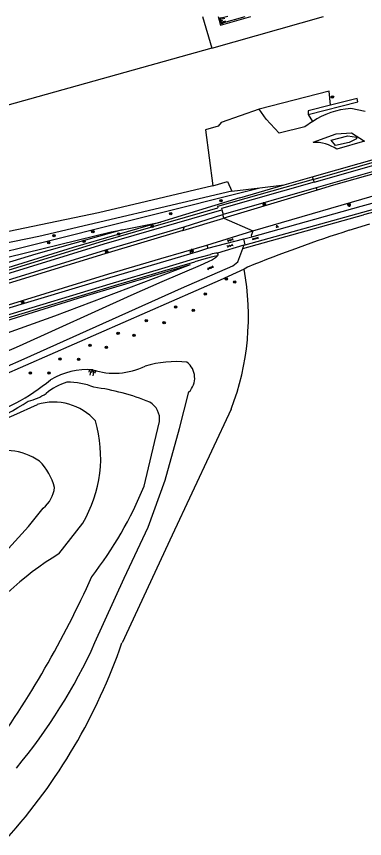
# Model space of a CAD drawing. Extents: x 126000 to 131009, y 393000 to 395500.
# Drawn here: x 126788.2 to 126905.8, y 395222.1 to 395500 of the extents above; entities that cross this region are included whole.
import ezdxf

# ---------------------------------------------------------------- set-up
doc = ezdxf.new("R2010")
doc.units = 0
for name, color, linetype in [('gg-afsc-draadraster', 7, 'Continuous'), ('gg-afsc-erfafscheiding', 7, 'Continuous'), ('gg-afsc-faunaraster', 7, 'Continuous'), ('gg-knt-BGT kruinlijn', 7, 'Continuous'), ('gg-knt-bovenkant onderkant talud', 7, 'Continuous'), ('gg-knt-verharding', 7, 'Continuous'), ('gg-knt-verharding nz', 7, 'Continuous'), ('gt-grn-groengrens', 7, 'Continuous'), ('gt-grn-groengrens NZ', 7, 'Continuous'), ('gt-grn-weggrens', 7, 'Continuous'), ('gt-symb-boom', 7, 'Continuous'), ('gt-symb-gesloten verharding', 7, 'Continuous'), ('gt-symb-groenvak', 7, 'Continuous'), ('gt-symb-lichtmast', 7, 'Continuous'), ('gt-symb-talud symbool', 7, 'Continuous'), ('gt-symb-tegel verharding', 7, 'Continuous')]:
    doc.layers.add(name, color=color, linetype=linetype)

# ---------------------------------------------------------------- blocks, each defined once
blk = doc.blocks.new('gt0-BOOM')
at = {"layer": 'gt-symb-boom'}
for radius in [0.4, 0.2]:
    blk.add_circle((0, 0), radius, dxfattribs=at)
blk = doc.blocks.new('gt0-LMAST')
at = {"layer": 'gt-symb-lichtmast'}
for p, q in [((-0.18, 0.17), (-0.45, 0.44)), ((0, 0.25), (0, 0.62)), ((0.17, 0.17), (0.44, 0.44)), ((-0.25, 0), (-0.63, 0)), ((-0.18, -0.18), (-0.45, -0.45)), ((0, -0.25), (0, -0.63)), ((0.44, -0.45), (0.17, -0.18)), ((0.25, 0), (0.62, 0))]:
    blk.add_line(p, q, dxfattribs=at)
blk.add_circle((0, 0), 0.25, dxfattribs=at)
blk = doc.blocks.new('gt0-GRVAK')
at = {"layer": 'gt-symb-groenvak'}
for p, q in [((-0.11, 0.19), (-0.23, 0.24)), ((-0.18, 0.15), (0.09, 0.15)), ((-0.09, 0.21), (-0.16, 0.32)), ((-0.05, 0.21), (-0.05, 0.39)), ((0, 0.21), (0.06, 0.32)), ((0.01, 0.19), (0.13, 0.24)), ((0.26, -0.05), (0.2, 0.06)), ((0.3, -0.05), (0.3, 0.13)), ((0.35, -0.05), (0.41, 0.06)), ((-0.25, -0.23), (-0.36, -0.18)), ((-0.32, -0.26), (-0.05, -0.26)), ((-0.23, -0.21), (-0.29, -0.1)), ((-0.18, -0.2), (-0.18, -0.02)), ((-0.14, -0.21), (-0.07, -0.1)), ((-0.12, -0.23), (0, -0.18)), ((0.24, -0.07), (0.12, -0.02)), ((0.17, -0.11), (0.44, -0.11)), ((0.37, -0.07), (0.49, -0.02))]:
    blk.add_line(p, q, dxfattribs=at)
blk = doc.blocks.new('gt0-GESVH1')
at = {"layer": 'gt-symb-gesloten verharding'}
for p, q in [((-0.99, -0.26), (0.01, 0.24)), ((0.01, -0.26), (-0.99, 0.24)), ((0.01, 0.24), (1.01, -0.26)), ((1.01, 0.24), (0.01, -0.26))]:
    blk.add_line(p, q, dxfattribs=at)
blk = doc.blocks.new('gt0-TEG1')
at = {"layer": 'gt-symb-tegel verharding'}
for p, q in [((-1.12, 0), (1.12, 0)), ((-0.9, -0.25), (-0.9, 0.25)), ((-0.45, -0.25), (-0.45, 0.25)), ((0, -0.25), (0, 0.25)), ((0.45, -0.25), (0.45, 0.25)), ((0.9, -0.25), (0.9, 0.25))]:
    blk.add_line(p, q, dxfattribs=at)
blk = doc.blocks.new('gt0-TALUD_1')
at = {"layer": 'gt-symb-talud symbool'}
for p, q in [((-1, -1), (-1, 0)), ((-0.5, -2), (-0.5, 0)), ((0, -1), (0, 0)), ((0.5, -2), (0.5, 0)), ((1, -1), (1, 0))]:
    blk.add_line(p, q, dxfattribs=at)

msp = doc.modelspace()

# ---------------------------------------------------------------- linework, layer by layer
at = {"layer": 'gg-afsc-draadraster'}
msp.add_lwpolyline([(126860.77, 395367.29), (126840.83, 395324.61), (126823.85, 395288.22)], dxfattribs=at)
for centre, radius, start, end in [((126779.3, 395398.61), 87.28, 338.9706, 10.5565), ((126640.85, 395351.45), 193.61, 318.0766, 340.9378)]:
    msp.add_arc(centre, radius, start, end, dxfattribs=at)
at = {"layer": 'gg-afsc-erfafscheiding'}
for p, q in [((126900.66, 395427.71), (126907.68, 395429.85)), ((126866.26, 395415.28), (126865.11, 395414.6))]:
    msp.add_line(p, q, dxfattribs=at)
msp.add_arc((127048.58, 394964.56), 486.19, 107.7119, 112.0228, dxfattribs=at)
at = {"layer": 'gg-afsc-faunaraster'}
for p, q in [((126888.17, 395445.82), (127038.91, 395488.6)), ((126878.69, 395443.12), (126888.17, 395445.82)), ((126863.64, 395438.69), (126878.69, 395443.12))]:
    msp.add_line(p, q, dxfattribs=at)
msp.add_lwpolyline([(126865.11, 395414.6), (126856.98, 395410.9), (126774.68, 395374.81), (126756.36, 395366.9), (126688.11, 395340.3), (126672.85, 395334.47), (126672.14, 395335.86), (126664.63, 395333.02)], dxfattribs=at)
at = {"layer": 'gg-knt-BGT kruinlijn'}
for points in [[(126836.82, 395430.51), (126807.39, 395421.86), (126780.03, 395413.44), (126739.27, 395401.11), (126708.1, 395390.51), (126652.97, 395372.73)], [(126846.9, 395416), (126810.77, 395405.26), (126744.47, 395384.51), (126713.59, 395374.97), (126651.55, 395354.48), (126585.57, 395332.98), (126583.63, 395333.48)], [(126814.7, 395288.34), (126824.56, 395310.13), (126832.64, 395327.39), (126838.47, 395343.19), (126843.23, 395360.74), (126846.49, 395373.07)]]:
    msp.add_lwpolyline(points, dxfattribs=at)
for centre, radius, start, end in [((126821.32, 395403.09), 23.69, 251.9623, 295.8771), ((126842.04, 395347.04), 36.26, 84.0365, 106.6436), ((126841.7, 395377.78), 6.72, 315.507, 52.3182), ((126812.42, 395355.46), 25.15, 86.4513, 120.4399), ((126751.62, 395436.41), 76.3, 287.9932, 309.038), ((126644.44, 395365.32), 186.86, 320.2802, 335.6706)]:
    msp.add_arc(centre, radius, start, end, dxfattribs=at)
at = {"layer": 'gg-knt-bovenkant onderkant talud'}
for p, q in [((126870.42, 395442.08), (126878.69, 395443.12)), ((126860.93, 395440.89), (126870.42, 395442.08)), ((126823.9, 395427.9), (126836.82, 395430.51)), ((126802.5, 395318.32), (126810.62, 395328.74))]:
    msp.add_line(p, q, dxfattribs=at)
for points in [[(126856.31, 395500), (126857.19, 395497.08), (126867.44, 395500)], [(126859.59, 395500), (126856.97, 395499.26), (126857.52, 395497.72), (126865.53, 395500)], [(126860.93, 395440.89), (126795.75, 395425.61), (126726.45, 395411.46)], [(126657.28, 395382.59), (126660.31, 395383.37), (126669.52, 395386.3), (126702.98, 395395.76), (126737.71, 395405.4), (126779.59, 395417.31), (126820.21, 395427.15), (126823.9, 395427.9)], [(126846.9, 395416), (126801.06, 395398.72), (126681.71, 395355.87), (126663.7, 395349.72), (126626.38, 395334.38), (126593.68, 395319.77)], [(126719.64, 395338.63), (126742.79, 395348.45), (126756.52, 395354.32), (126764.42, 395356.51), (126773.96, 395359.6), (126787.31, 395365.19), (126795.23, 395368.79)], [(126831.3, 395341.23), (126834.86, 395355.98), (126836.53, 395363.03)], [(126784.31, 395318.88), (126792.2, 395327.54), (126797.24, 395333.79)]]:
    msp.add_lwpolyline(points, dxfattribs=at)
for centre, radius, start, end in [((126810.05, 395359.02), 17.97, 105.4715, 131.1728), ((126805.64, 395353.04), 23.31, 67.9862, 90.9445), ((126804.22, 395298.71), 76.61, 67.7673, 82.3835), ((126787.78, 395388.51), 19.07, 283.3737, 303.1841), ((126737.04, 395455.67), 101.92, 283.8966, 302.756), ((126800.77, 395350.72), 18.9, 41.5403, 107.0652), ((126829.89, 395363.82), 6.69, 353.2636, 60.2829), ((126772.5, 395351.01), 44.15, 329.7056, 16.0983), ((126784.1, 395332.41), 20.91, 55.6016, 111.9347), ((126782.15, 395335.85), 19.5, 14.56, 45.0903), ((126790.48, 395341.97), 10.62, 309.5505, 353.3947), ((126712.09, 395389.68), 128.69, 322.0927, 337.8807), ((126852.78, 395234.23), 97.98, 120.8787, 146.1685), ((126505.36, 395448.5), 337.69, 324.1, 335.9019)]:
    msp.add_arc(centre, radius, start, end, dxfattribs=at)
at = {"layer": 'gg-knt-verharding'}
for p, q in [((126951.32, 395459.7), (126889.53, 395442.06)), ((126889.53, 395442.06), (126858.07, 395433.08)), ((126889.84, 395441.25), (126858.27, 395431.83)), ((126857.6, 395434.66), (126858.07, 395433.08)), ((126857.95, 395433.04), (126858.07, 395433.08)), ((126858.27, 395431.83), (126857.95, 395433.04)), ((126844.81, 395428.87), (126844.4, 395427.66)), ((126867.72, 395425.54), (126867.66, 395426.12)), ((126865.01, 395424.79), (126867.72, 395425.54)), ((126865.53, 395422.83), (126865.01, 395424.79)), ((126852.48, 395422.73), (126852.83, 395421.66)), ((126864.65, 395421.55), (126865.08, 395422.71)), ((126865.08, 395422.71), (126865.53, 395422.83))]:
    msp.add_line(p, q, dxfattribs=at)
for points in [[(126888.83, 395443.98), (126959.12, 395464.01), (127039.51, 395486.77)], [(126867.72, 395425.54), (126904.75, 395435.86), (126922.55, 395440.73), (127000, 395462.81), (127045.43, 395475.74)], [(126868.13, 395427.51), (126914.57, 395441.01), (127037.08, 395475.89)], [(126951, 395458.6), (126895.39, 395442.91), (126889.84, 395441.25)], [(126888.83, 395443.98), (126857.46, 395435.04), (126857.6, 395434.66)], [(126865.53, 395422.83), (126905.24, 395433.85), (126912.56, 395435.84), (126916.2, 395436.85)], [(126571.29, 395343.31), (126572.09, 395343.98), (126572.96, 395344.54), (126574.87, 395345.13), (126576.94, 395345.55), (126585.75, 395348.77), (126656.4, 395371.9), (126740.12, 395399.11), (126780.02, 395411.54), (126817.84, 395423.15), (126857.6, 395434.66)], [(126653, 395368.57), (126709.39, 395386.93), (126740.8, 395396.98), (126780.67, 395409.5), (126818.37, 395421.11), (126844.81, 395428.87)], [(126844.4, 395427.66), (126818.07, 395419.8), (126780.82, 395408.38), (126741.2, 395396), (126710.03, 395385.98), (126653.01, 395367.41)], [(126587.29, 395338.58), (126659, 395362.13), (126712.27, 395379.5), (126743.36, 395389.48), (126782.4, 395401.66), (126819.45, 395412.97), (126836.98, 395418.12), (126852.48, 395422.73)], [(126587.29, 395338.58), (126590.14, 395338.72), (126593.76, 395339.65), (126662.44, 395361.98), (126712.62, 395378.4), (126743.57, 395388.29), (126782.7, 395400.58), (126819.73, 395411.8), (126849.87, 395420.68), (126852.83, 395421.66)], [(126764.05, 395372.53), (126790.82, 395384.3), (126828.43, 395401.2), (126843.97, 395408.12), (126861.26, 395415.71), (126863, 395417.09), (126864.65, 395421.55)], [(126582.28, 395334.51), (126583.32, 395334.45), (126584.31, 395334.55), (126590.85, 395336.48), (126659.86, 395358.91), (126713.06, 395376.31), (126744.15, 395386.23), (126783.44, 395398.58), (126819.87, 395409.65), (126837.29, 395414.83), (126848.15, 395418.03), (126851.21, 395418.89), (126853.75, 395419.56)], [(126856.06, 395419.01), (126855.88, 395418.8), (126855.41, 395418.39), (126854.4, 395417.76), (126853, 395417.04), (126850.28, 395415.83), (126837.27, 395410.24), (126826.78, 395405.69), (126789.06, 395388.57), (126754.84, 395373.69), (126751.5, 395372.35), (126748.12, 395371.03), (126706.89, 395355.17), (126669.56, 395340.8)], [(126856.06, 395419.01), (126856.23, 395419.22), (126856.32, 395419.41), (126856.35, 395419.62), (126856.17, 395420.03)]]:
    msp.add_lwpolyline(points, dxfattribs=at)
for centre, radius, start, end in [((126873.85, 395424.96), 6.3, 156.2734, 169.3983), ((126857.19, 395408.33), 11.74, 94.9466, 107.0276)]:
    msp.add_arc(centre, radius, start, end, dxfattribs=at)
at = {"layer": 'gg-knt-verharding nz'}
for p, q in [((126844.4, 395427.66), (126858.27, 395431.83)), ((126844.81, 395428.87), (126857.95, 395433.04)), ((126852.48, 395422.73), (126868.08, 395427.49)), ((126868.08, 395427.49), (126868.13, 395427.51)), ((126852.83, 395421.66), (126865.01, 395424.79)), ((126865.08, 395422.71), (126856.17, 395420.03))]:
    msp.add_line(p, q, dxfattribs=at)
at = {"layer": 'gt-grn-groengrens'}
for p, q in [((126851.1, 395500), (126854.25, 395489.22)), ((126854.25, 395489.22), (126891.93, 395500)), ((126906.01, 395467.85), (126901.15, 395468.89)), ((126886.8, 395466.8), (126888.23, 395464.43)), ((126888.17, 395445.82), (126888.49, 395444.92)), ((126888.49, 395444.92), (126888.83, 395443.98)), ((126889.53, 395442.06), (126889.84, 395441.25)), ((126863.64, 395438.69), (126836.82, 395430.51))]:
    msp.add_line(p, q, dxfattribs=at)
for points in [[(126854.25, 395489.22), (126670, 395437.73), (126668.7, 395411.42), (126672.33, 395408.34), (126724.31, 395414.58)], [(126894.3, 395469.97), (126893.86, 395474.69), (126870.18, 395468.61)], [(126886.8, 395466.8), (126903.52, 395471.1), (126903.38, 395472.3), (126894.3, 395469.97)], [(126870.18, 395468.61), (126857.41, 395464.12), (126856.41, 395462.89), (126852.1, 395461.69), (126854.53, 395442.78)], [(126888.23, 395464.43), (126885.69, 395462.64), (126877.02, 395460.5), (126872.55, 395465.26), (126870.18, 395468.61)], [(126894.3, 395469.97), (126886.74, 395468.07), (126886.8, 395466.8)], [(126888.42, 395457.45), (126896.23, 395460.28), (126901.48, 395460.6), (126905.84, 395457.86), (126896.42, 395455.08)], [(126900.2, 395459.67), (126903.13, 395459.23), (126903.16, 395458.66), (126900.6, 395457.39), (126896.07, 395456.39), (126894.52, 395458.14), (126900.2, 395459.67)], [(126854.53, 395442.78), (126815.85, 395433.59), (126724.31, 395414.58)], [(126854.53, 395442.78), (126859.5, 395444.25), (126860.93, 395440.89)], [(126657.28, 395382.59), (126659.67, 395386.47), (126661.07, 395395.11), (126683.21, 395399.77), (126754.67, 395414.39), (126783.12, 395420.17), (126790.43, 395422.04), (126870.42, 395442.08)], [(126823.9, 395427.9), (126794.71, 395419.59), (126747.13, 395405.18), (126675.72, 395381.63), (126652.97, 395374.4)]]:
    msp.add_lwpolyline(points, dxfattribs=at)
for centre, radius, start, end in [((126902.88, 395442.97), 25.97, 93.8106, 124.3288), ((126888.88, 395444.28), 13.17, 55.0925, 91.9973)]:
    msp.add_arc(centre, radius, start, end, dxfattribs=at)
at = {"layer": 'gt-grn-groengrens NZ'}
for p, q in [((126888.49, 395444.92), (126958.85, 395464.97)), ((126864.65, 395421.55), (126905.51, 395432.88))]:
    msp.add_line(p, q, dxfattribs=at)
for points in [[(126888.49, 395444.92), (126856.15, 395435.71), (126856.29, 395435.32)], [(126572.14, 395345.2), (126572.53, 395345.46), (126574.62, 395346.1), (126576.67, 395346.52), (126585.42, 395349.72), (126656.09, 395372.85), (126739.82, 395400.06), (126779.73, 395412.49), (126817.55, 395424.11), (126856.29, 395435.32)], [(126916.47, 395435.89), (126912.82, 395434.88), (126905.51, 395432.88)], [(126854, 395418.59), (126851.47, 395417.93), (126848.44, 395417.07)], [(126583.63, 395333.48), (126584.5, 395333.56), (126591.15, 395335.53), (126660.17, 395357.96), (126713.37, 395375.36), (126744.45, 395385.28), (126783.74, 395397.62), (126820.16, 395408.69), (126837.57, 395413.87), (126848.44, 395417.07)]]:
    msp.add_lwpolyline(points, dxfattribs=at)
msp.add_arc((126857.22, 395408.14), 10.94, 96.0847, 107.1024, dxfattribs=at)
at = {"layer": 'gt-grn-weggrens'}
msp.add_line((126858.27, 395431.83), (126868.08, 395427.49), dxfattribs=at)

# ---------------------------------------------------------------- block references
at = {"layer": 'gt-symb-boom'}
for p in [(126895, 395472.74), (126840.32, 395433.28), (126834.08, 395429.03), (126822.72, 395426.48), (126859.15, 395411.2), (126861.95, 395410.22), (126851.97, 395406.22), (126841.96, 395401.76), (126847.96, 395400.7), (126832.06, 395397.16), (126838.1, 395396.49), (126822.55, 395392.85), (126827.94, 395392.2), (126813.07, 395388.83), (126818.57, 395388.19), (126802.87, 395384.24), (126809.17, 395384.09), (126792.9, 395379.51), (126799.19, 395379.51)]:
    msp.add_blockref('gt0-BOOM', p, dxfattribs=at)
for p, rotation in [((126857.3, 395437.75), -163.86579540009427), ((126800.9, 395425.9), -163.8657954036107), ((126813.99, 395427.24), -163.8657954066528), ((126799.1, 395423.5), -163.86579540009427), ((126811.03, 395423.99), -163.8657954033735)]:
    msp.add_blockref('gt0-BOOM', p, dxfattribs=dict(at, rotation=rotation))
at = {"layer": 'gt-symb-gesloten verharding'}
for p, rotation in [((126860.36, 395422.47), -163.79481462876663), ((126860.49, 395424.39), -163.79481462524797), ((126853.7, 395415.02), 24.643095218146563)]:
    msp.add_blockref('gt0-GESVH1', p, dxfattribs=dict(at, rotation=rotation))
at = {"layer": 'gt-symb-groenvak'}
for p in [(126876.28, 395429.01), (126847.16, 395420.51)]:
    msp.add_blockref('gt0-GRVAK', p, dxfattribs=at)
at = {"layer": 'gt-symb-lichtmast'}
for p in [(126871.93, 395436.56), (126900.62, 395436.32), (126818.63, 395420.53), (126847.51, 395420.81), (126790.28, 395403.39)]:
    msp.add_blockref('gt0-LMAST', p, dxfattribs=at)
at = {"layer": 'gt-symb-talud symbool'}
for p, xscale, yscale, rotation in [((126856.81, 395498.34), 1.000312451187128, 1.000312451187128, 104.82810852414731), ((126813.98, 395380.57), 1.0001929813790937, 1.0001929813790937, -11.242525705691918)]:
    msp.add_blockref('gt0-TALUD_1', p, dxfattribs=dict(at, xscale=xscale, yscale=yscale, rotation=rotation))
at = {"layer": 'gt-symb-tegel verharding', "rotation": 15.064233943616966}
msp.add_blockref('gt0-TEG1', (126869.01, 395424.92), dxfattribs=at)

doc.saveas('drawing.dxf')
